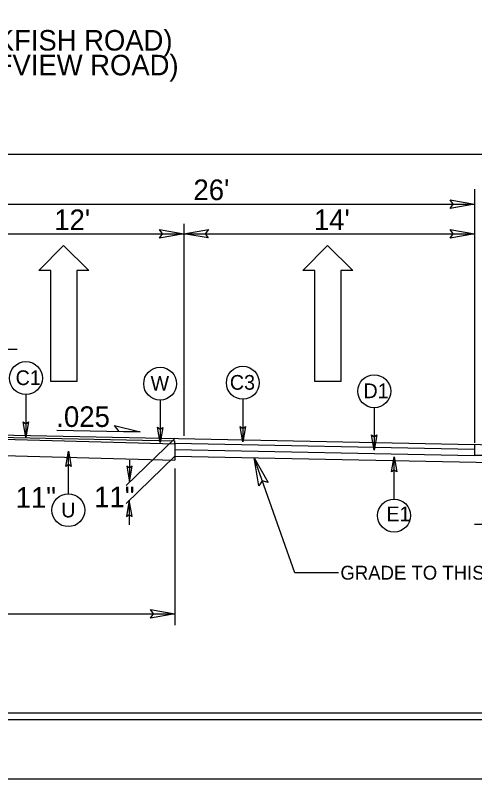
# Model space of a CAD drawing. Extents: x 958711 to 962106, y 831169 to 840840.
# Drawn here: x 959592.7 to 959766.7, y 838515.4 to 838804.4 of the extents above; entities that cross this region are included whole.
import ezdxf

# ---------------------------------------------------------------- set-up
doc = ezdxf.new("R2010")
doc.units = 0
for name, color, linetype in [('Old_Level_1', 7, 'Continuous'), ('Old_Level_11', 7, 'Continuous'), ('Old_Level_3', 7, 'Continuous'), ('Prop Dimension Text', 7, 'Continuous'), ('Prop Lane Arrow CELL', 7, 'Continuous'), ('Sheet Plot Border Inside CELL', 7, 'Continuous'), ('Sheet Plot Border Outside CELL', 7, 'Continuous'), ('Sheet Typical CELL', 7, 'Continuous'), ('Typical ID Circle CELL', 7, 'Continuous'), ('Typical Terminator CELL', 7, 'Continuous'), ('Typical Text ID Circle CELL', 7, 'Continuous')]:
    doc.layers.add(name, color=color, linetype=linetype)

# ---------------------------------------------------------------- blocks, each defined once
blk = doc.blocks.new('Lane Arrow Through')
at = {"layer": 'Prop Lane Arrow CELL'}
for p, q in [((-3.15, 1.6), (-3.15, 3.1)), ((-3.15, 3.1), (0, 0)), ((-17.15, 1.6), (-3.15, 1.6)), ((-17.15, -1.7), (-17.15, 1.6)), ((0, 0), (-3.15, -3.2)), ((-3.15, -1.7), (-17.15, -1.7)), ((-3.15, -3.2), (-3.15, -1.7))]:
    blk.add_line(p, q, dxfattribs=at)

msp = doc.modelspace()

# ---------------------------------------------------------------- linework, layer by layer
at = {"layer": 'Old_Level_1'}
for p, q in [((959213.41, 838751.85), (959779.86, 838751.85)), ((959766.65, 838738.55), (959766.65, 838642.58)), ((959766.65, 838738.55), (959766.65, 838643.07)), ((959563.12, 838732.96), (959766.65, 838732.96)), ((959656.6, 838725.46), (959656.6, 838645.17)), ((959563.12, 838721.72), (959656.6, 838721.72)), ((959656.6, 838721.72), (959766.65, 838721.72)), ((959569.72, 838678.02), (959593.45, 838678.02)), ((959608.47, 838647.33), (959640.07, 838646.69)), ((959563.12, 838646.01), (959766.65, 838641.9)), ((959569.72, 838645.01), (959653.23, 838643.33)), ((959653.26, 838644.37), (959634.78, 838626.44)), ((959653.23, 838642.21), (959653.23, 838643.33)), ((959653.23, 838642.46), (959766.65, 838640.17)), ((959653.23, 838642.21), (959653.23, 838636.02)), ((959653.23, 838640.04), (959766.65, 838637.74)), ((959653.23, 838637.54), (959634.76, 838619.61)), ((959636, 838635.97), (959636, 838627.61)), ((959653.23, 838637.54), (959789.59, 838634.78)), ((959698.58, 838593.35), (959683.27, 838636.93)), ((959653.23, 838632.78), (959653.23, 838573.53)), ((959635.93, 838620.79), (959635.93, 838611.57)), ((959783.22, 838611.6), (959766.62, 838611.6)), ((959715.19, 838593.35), (959698.58, 838593.35)), ((959332.23, 838577.82), (959653.23, 838577.82))]:
    msp.add_line(p, q, dxfattribs=at)
for points in [[(959494.95, 838646.52), (959653.23, 838642.21)], [(959495.11, 838640.33), (959653.23, 838636.02)]]:
    msp.add_lwpolyline(points, dxfattribs=at)
at = {"layer": 'Old_Level_11'}
for p, q in [((959632.07, 838646.85), (959630.34, 838649.11)), ((959630.34, 838649.11), (959640.07, 838646.69)), ((959640.07, 838646.69), (959632.07, 838646.85))]:
    msp.add_line(p, q, dxfattribs=at)
msp.add_lwpolyline([(959684.96, 838626.34), (959683.27, 838636.93), (959688.48, 838627.48), (959686.28, 838628.16)], close=True, dxfattribs=at)
at = {"layer": 'Old_Level_3'}
for p, q in [((959778.19, 838641.32), (959766.65, 838641.9)), ((959766.65, 838641.9), (959766.65, 838637.91)), ((959766.65, 838637.91), (959783.22, 838637.91))]:
    msp.add_line(p, q, dxfattribs=at)
at = {"layer": 'Sheet Plot Border Inside CELL'}
msp.add_lwpolyline([(960390.3, 839592.94), (958723.8, 839592.94), (958723.8, 838537.84), (960390.3, 838537.84)], close=True, dxfattribs=at)
at = {"layer": 'Sheet Plot Border Outside CELL'}
msp.add_lwpolyline([(960394.8, 839615.39), (958710.8, 839615.39), (958710.8, 838515.39), (960394.8, 838515.39)], close=True, dxfattribs=at)
at = {"layer": 'Sheet Typical CELL'}
msp.add_lwpolyline([(960377.8, 839590.39), (958877.8, 839590.39), (958877.8, 838540.39), (960377.8, 838540.39)], close=True, dxfattribs=at)
at = {"layer": 'Typical ID Circle CELL'}
for p, q in [((959596.79, 838660.83), (959596.79, 838644.74)), ((959647.6, 838658.72), (959647.6, 838642.63)), ((959678.9, 838659.07), (959678.9, 838642.98)), ((959728.67, 838655.87), (959728.67, 838639.78)), ((959612.84, 838623.28), (959612.84, 838639.37)), ((959736.18, 838621.23), (959736.18, 838637.31))]:
    msp.add_line(p, q, dxfattribs=at)
for centre in [(959596.79, 838667.06), (959647.6, 838664.95), (959678.9, 838665.29), (959728.67, 838662.09), (959612.84, 838617.06), (959736.18, 838615)]:
    msp.add_circle(centre, 6.23, dxfattribs=at)
at = {"layer": 'Typical Terminator CELL'}
for points in [[(959757.43, 838734.55), (959766.65, 838732.96), (959757.38, 838731.32), (959758.55, 838732.96)], [(959647.37, 838723.31), (959656.6, 838721.72), (959647.32, 838720.08), (959648.5, 838721.72)], [(959665.82, 838720.13), (959656.6, 838721.72), (959665.87, 838723.36), (959664.69, 838721.72)], [(959757.43, 838723.31), (959766.65, 838721.72), (959757.38, 838720.08), (959758.55, 838721.72)], [(959597.78, 838650.51), (959596.79, 838644.74), (959595.77, 838650.54), (959596.79, 838649.8)], [(959648.59, 838648.4), (959647.6, 838642.63), (959646.57, 838648.43), (959647.6, 838647.69)], [(959679.89, 838648.74), (959678.9, 838642.98), (959677.87, 838648.78), (959678.9, 838648.04)], [(959729.66, 838645.55), (959728.67, 838639.78), (959727.65, 838645.58), (959728.67, 838644.84)], [(959611.85, 838633.6), (959612.84, 838639.37), (959613.86, 838633.57), (959612.84, 838634.31)], [(959735.19, 838631.55), (959736.18, 838637.31), (959737.2, 838631.52), (959736.18, 838632.25)], [(959634.95, 838633.68), (959636, 838627.61), (959637.07, 838633.71), (959636, 838632.94)], [(959636.98, 838614.72), (959635.93, 838620.79), (959634.85, 838614.69), (959635.93, 838615.46)], [(959644.01, 838579.4), (959653.23, 838577.82), (959643.96, 838576.18), (959645.14, 838577.82)]]:
    msp.add_lwpolyline(points, close=True, dxfattribs=at)

# ---------------------------------------------------------------- block references
at = {"layer": 'Old_Level_1', "xscale": 3, "yscale": 3, "rotation": 90}
for p in [(959610.96, 838717.21), (959710.96, 838717.21)]:
    msp.add_blockref('Lane Arrow Through', p, dxfattribs=at)

# ---------------------------------------------------------------- texts
at = {"layer": 'Old_Level_1'}
msp.add_text('GRADE TO THIS LINE', height=5.2473, dxfattribs=at).set_placement((959715.87, 838590.76))
at = {"layer": 'Old_Level_11'}
msp.add_text('11"', height=7.801, dxfattribs=at).set_placement((959622.62, 838618.17))
at = {"layer": 'Prop Dimension Text'}
for s, height, rotation, p in [('-L- SR 1112 (ROCKFISH ROAD)', 7.7675, 0, (959499.92, 838791.07)), ('-Y- SR 1115 (GOLFVIEW ROAD)', 7.7675, 0, (959499.92, 838781.69)), ("26'", 7.801, 0, (959660.21, 838734.46)), ("12'", 7.801, 0, (959607.5, 838723.1)), ("14'", 7.801, 0, (959705.82, 838723.1)), ('.025', 7.801, 360, (959608.28, 838648.57)), ('11"', 7.801, 0, (959592.85, 838617.98))]:
    msp.add_text(s, height=height, rotation=rotation, dxfattribs=at).set_placement(p)
at = {"layer": 'Typical Text ID Circle CELL'}
for s, height, p in [('C1', 5.572, (959592.88, 838664.42)), ('W', 5.57, (959643.98, 838662.32)), ('C3', 5.572, (959674.01, 838662.66)), ('D1', 5.572, (959724.59, 838659.46)), ('U', 5.57, (959610.14, 838614.32)), ('E1', 5.572, (959733.29, 838612.87))]:
    msp.add_text(s, height=height, dxfattribs=at).set_placement(p)

doc.saveas('drawing.dxf')
